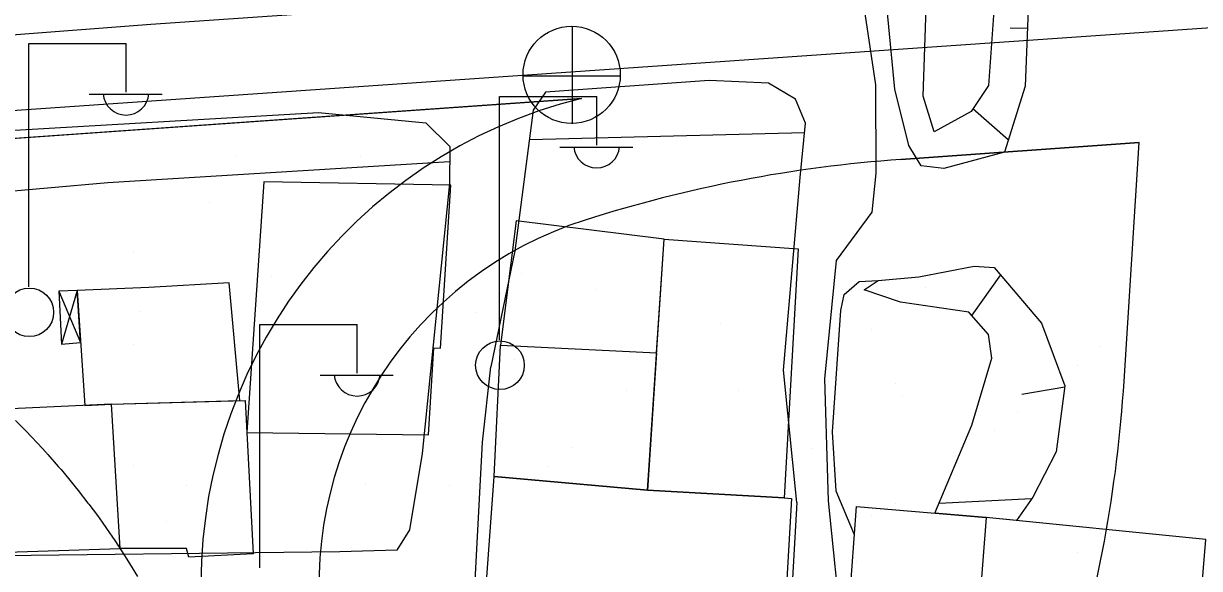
# Model space of a CAD drawing. Extents: x 417997 to 421451, y 4451742 to 4455216.
# Drawn here: x 420011.7 to 420096.3, y 4453677.7 to 4453716.9 of the extents above; entities that cross this region are included whole.
import ezdxf

# ---------------------------------------------------------------- set-up
doc = ezdxf.new("R2010")
doc.units = 0
for name, color, linetype in [('B_Imalat', 7, 'Continuous'), ('B_Mesken', 7, 'Continuous'), ('B_Sundurma', 7, 'Continuous'), ('Default', 7, 'Continuous'), ('KALDIRIM', 7, 'Continuous'), ('PL_AYA_PARK_DINLENME', 7, 'Continuous'), ('S_Elektrik_Diregi', 7, 'Continuous'), ('S_Rogar_Kapagi', 7, 'Continuous'), ('Sev_Sevalti', 7, 'Continuous'), ('Sev_Sevustu', 7, 'Continuous'), ('Sev_Tarama', 7, 'Continuous'), ('Sinir_Ist_Duvari', 7, 'Continuous'), ('TR_PARKALANI', 7, 'Continuous'), ('Yol_Kaldirim_kenari_bordurtasi', 7, 'Continuous'), ('Yol_Sose', 7, 'Continuous')]:
    doc.layers.add(name, color=color, linetype=linetype)

# ---------------------------------------------------------------- blocks, each defined once
blk = doc.blocks.new('POINT_DISPLAY')
at = {"layer": 'Default'}
blk.add_line((0, 0), (0, 0), dxfattribs=at)

msp = doc.modelspace()

# ---------------------------------------------------------------- linework, layer by layer
at = {"layer": 'B_Imalat'}
for points in [[(420057.776, 4453701.36), (420047.117, 4453702.662), (420045.987, 4453693.732), (420057.23, 4453693.174)], [(420056.572, 4453683.3), (420057.776, 4453701.36), (420067.422, 4453700.659), (420066.407, 4453682.74)], [(420056.572, 4453683.3), (420045.54, 4453684.285), (420045.987, 4453693.732), (420057.23, 4453693.174)], [(420043.753, 4453657.34), (420044.249, 4453666.497), (420045.54, 4453684.285), (420056.572, 4453683.3), (420066.407, 4453682.74), (420066.948, 4453682.689), (420065.915, 4453664.812), (420064.83, 4453664.771), (420055.323, 4453665.485), (420054.766, 4453656.317)], [(420072.073, 4453672.833), (420070.945, 4453672.93), (420071.615, 4453682.118), (420080.958, 4453681.325), (420080.25, 4453672.365), (420080.814, 4453672.308), (420080.755, 4453672.032)], [(420080.958, 4453681.325), (420080.25, 4453672.365), (420096.034, 4453670.749), (420096.759, 4453679.757)]]:
    msp.add_lwpolyline(points, close=True, dxfattribs=at)
at = {"layer": 'B_Mesken'}
for points in [[(420028.948, 4453705.466), (420027.72, 4453687.45), (420040.814, 4453687.281), (420041.181, 4453693.538), (420041.671, 4453693.521), (420042.418, 4453705.244)], [(420027.228, 4453689.744), (420026.462, 4453698.221), (420020.679, 4453697.876), (420015.51, 4453697.659), (420016.08, 4453689.39), (420017.994, 4453689.475)], [(420017.994, 4453689.475), (420007.112, 4453688.992), (420007.478, 4453678.752), (420018.621, 4453679.094)], [(420017.994, 4453689.475), (420027.599, 4453689.755), (420028.176, 4453678.717), (420023.558, 4453678.47), (420023.384, 4453679.093), (420018.621, 4453679.094)]]:
    msp.add_lwpolyline(points, close=True, dxfattribs=at)
at = {"layer": 'B_Sundurma'}
for p, q in [((420014.194, 4453697.603), (420015.768, 4453693.927)), ((420015.51, 4453697.659), (420014.387, 4453693.808))]:
    msp.add_line(p, q, dxfattribs=at)
msp.add_lwpolyline([(420015.51, 4453697.659), (420014.194, 4453697.603), (420014.387, 4453693.808), (420015.768, 4453693.927)], close=True, dxfattribs=at)
at = {"layer": 'KALDIRIM'}
for p, q in [((419961.308, 4453707.176), (420174.532, 4453721.914)), ((419961.308, 4453707.176), (420174.532, 4453721.914)), ((419975.645, 4453706.101), (420051.821, 4453711.476)), ((419975.645, 4453706.101), (420051.821, 4453711.476)), ((420074.823, 4453707.085), (420091.963, 4453708.294)), ((420074.823, 4453707.085), (420091.963, 4453708.294)), ((420090.883, 4453691.145), (420091.963, 4453708.294)), ((420090.883, 4453691.145), (420091.963, 4453708.294))]:
    msp.add_line(p, q, dxfattribs=at)
msp.add_lwpolyline([(420011.086, 4453688.304), (420011.873, 4453687.509), (420012.208, 4453687.161), (420012.652, 4453686.691), (420013.298, 4453685.986), (420013.343, 4453685.936), (420013.414, 4453685.857), (420014.16, 4453685.008), (420014.354, 4453684.781), (420014.888, 4453684.144), (420015.375, 4453683.546), (420015.599, 4453683.266), (420016.293, 4453682.373), (420016.361, 4453682.283), (420016.968, 4453681.467), (420017.311, 4453680.992), (420017.625, 4453680.548), (420018.224, 4453679.675), (420018.264, 4453679.616), (420018.884, 4453678.671), (420019.099, 4453678.333), (420019.484, 4453677.714), (420019.866, 4453677.084)], dxfattribs=at)
msp.add_lwpolyline([(420011.086, 4453688.304), (420011.873, 4453687.509), (420012.208, 4453687.161), (420012.652, 4453686.691), (420013.298, 4453685.986), (420013.343, 4453685.936), (420013.414, 4453685.857), (420014.16, 4453685.008), (420014.354, 4453684.781), (420014.888, 4453684.144), (420015.375, 4453683.546), (420015.599, 4453683.266), (420016.293, 4453682.373), (420016.361, 4453682.283), (420016.968, 4453681.467), (420017.311, 4453680.992), (420017.625, 4453680.548), (420018.224, 4453679.675), (420018.264, 4453679.616), (420018.884, 4453678.671), (420019.099, 4453678.333), (420019.484, 4453677.714), (420019.866, 4453677.084)], dxfattribs=at)
for centre, radius, start, end in [((420060.427, 4453676.52), 36, 103.8315, 339.65895), ((420060.427, 4453676.52), 36, 103.8315, 339.65895), ((420081.687, 4453609.827), 97.5, 94.03653, 107.68008), ((420081.687, 4453609.827), 97.5, 94.03653, 107.68008), ((420060.427, 4453676.52), 27.5, 107.68008, 342.75077), ((420060.427, 4453676.52), 27.5, 107.68008, 342.75077), ((419993.576, 4453697.277), 97.5, 342.75077, 356.39423), ((419993.576, 4453697.277), 97.5, 342.75077, 356.39423)]:
    msp.add_arc(centre, radius, start, end, dxfattribs=at)
at = {"layer": 'PL_AYA_PARK_DINLENME'}
for points in [[(420051.821, 4453711.476), (419975.645, 4453706.101)], [(420051.821, 4453711.476), (419975.645, 4453706.101)], [(420090.883, 4453691.145), (420091.963, 4453708.294), (420074.823, 4453707.085)], [(420090.883, 4453691.145), (420091.963, 4453708.294), (420074.823, 4453707.085)], [(420011.078, 4453688.312), (420011.873, 4453687.509), (420012.208, 4453687.161), (420012.652, 4453686.691), (420013.298, 4453685.986), (420013.343, 4453685.936), (420013.414, 4453685.857), (420014.16, 4453685.008), (420014.354, 4453684.781), (420014.888, 4453684.144), (420015.375, 4453683.546), (420015.599, 4453683.266), (420016.293, 4453682.373), (420016.361, 4453682.283), (420016.968, 4453681.467), (420017.311, 4453680.992), (420017.625, 4453680.548), (420018.224, 4453679.675), (420018.264, 4453679.616), (420018.884, 4453678.671), (420019.099, 4453678.333), (420019.484, 4453677.714), (420019.866, 4453677.084)], [(420011.078, 4453688.312), (420011.873, 4453687.509), (420012.208, 4453687.161), (420012.652, 4453686.691), (420013.298, 4453685.986), (420013.343, 4453685.936), (420013.414, 4453685.857), (420014.16, 4453685.008), (420014.354, 4453684.781), (420014.888, 4453684.144), (420015.375, 4453683.546), (420015.599, 4453683.266), (420016.293, 4453682.373), (420016.361, 4453682.283), (420016.968, 4453681.467), (420017.311, 4453680.992), (420017.625, 4453680.548), (420018.224, 4453679.675), (420018.264, 4453679.616), (420018.884, 4453678.671), (420019.099, 4453678.333), (420019.484, 4453677.714), (420019.866, 4453677.084)]]:
    msp.add_lwpolyline(points, dxfattribs=at)
for centre, radius, start, end in [((420060.427, 4453676.52), 36, 103.8315, 339.65895), ((420060.427, 4453676.52), 36, 103.8315, 339.65895), ((420081.687, 4453609.827), 97.5, 94.03653, 107.68008), ((420081.687, 4453609.827), 97.5, 94.03653, 107.68008), ((420060.427, 4453676.52), 27.5, 107.68008, 342.75077), ((420060.427, 4453676.52), 27.5, 107.68008, 342.75077), ((419993.576, 4453697.277), 97.5, 342.75077, 356.39423), ((419993.576, 4453697.277), 97.5, 342.75077, 356.39423)]:
    msp.add_arc(centre, radius, start, end, dxfattribs=at)
at = {"layer": 'S_Elektrik_Diregi'}
for p, q in [((420012.033, 4453697.925), (420012.033, 4453715.425)), ((420012.033, 4453715.425), (420019.034, 4453715.425)), ((420019.034, 4453711.925), (420019.034, 4453715.425)), ((420016.374, 4453711.785), (420021.624, 4453711.785)), ((420045.917, 4453694.12), (420045.917, 4453711.62)), ((420045.917, 4453711.62), (420052.917, 4453711.62)), ((420052.917, 4453708.12), (420052.917, 4453711.62)), ((420050.257, 4453707.98), (420055.507, 4453707.98)), ((420028.671, 4453677.712), (420028.671, 4453695.212)), ((420028.671, 4453695.212), (420035.671, 4453695.212)), ((420035.671, 4453691.712), (420035.671, 4453695.212)), ((420033.011, 4453691.572), (420038.261, 4453691.572))]:
    msp.add_line(p, q, dxfattribs=at)
for centre in [(420012.069, 4453696.09), (420045.953, 4453692.285)]:
    msp.add_circle(centre, 1.75, dxfattribs=at)
for centre in [(420019.034, 4453711.938), (420052.918, 4453708.133), (420035.671, 4453691.725)]:
    msp.add_arc(centre, 1.658, 184.83843, 355.14641, dxfattribs=at)
at = {"layer": 'S_Rogar_Kapagi'}
for p, q in [((420051.169, 4453709.642), (420051.169, 4453716.642)), ((420047.598, 4453713.107), (420054.599, 4453713.107))]:
    msp.add_line(p, q, dxfattribs=at)
msp.add_circle((420051.115, 4453713.17), 3.5, dxfattribs=at)
at = {"layer": 'Sev_Sevalti'}
for points in [[(420077.204, 4453709.076), (420076.415, 4453711.647), (420076.692, 4453719.403), (420076.255, 4453722.503), (420075.484, 4453727.917), (420074.985, 4453730.465), (420075.222, 4453731.649), (420077.344, 4453733.307)], [(420081.908, 4453722.914), (420081.506, 4453717.763), (420081.121, 4453712.397), (420079.865, 4453710.531), (420077.204, 4453709.076)], [(420083.136, 4453681.109), (420080.958, 4453681.325), (420077.27, 4453681.638), (420079.932, 4453687.976), (420081.374, 4453692.791), (420081.118, 4453694.496), (420079.719, 4453696.112), (420074.784, 4453696.83), (420072.166, 4453697.708), (420073.174, 4453698.391)]]:
    msp.add_lwpolyline(points, dxfattribs=at)
at = {"layer": 'Sev_Sevustu'}
for points in [[(420082.263, 4453707.599), (420077.914, 4453706.424), (420076.285, 4453706.632), (420075.398, 4453708.077), (420074.376, 4453712.144), (420073.767, 4453718.628), (420073.532, 4453719.099), (420072.4, 4453726.872), (420072.286, 4453731.783), (420073.303, 4453733.35), (420073.68, 4453733.931), (420079.65, 4453737.802), (420084.389, 4453740.184), (420084.765, 4453739.386), (420084.438, 4453735.06), (420084.403, 4453733.232), (420084.226, 4453724.016), (420083.769, 4453712.358), (420082.263, 4453707.599)], [(420073.174, 4453698.391), (420076.097, 4453698.635), (420080.081, 4453699.408), (420081.532, 4453699.325), (420084.942, 4453695.316), (420086.629, 4453690.8), (420085.99, 4453686.048), (420084.305, 4453682.789), (420083.136, 4453681.109)]]:
    msp.add_lwpolyline(points, dxfattribs=at)
at = {"layer": 'Sev_Tarama'}
for p, q in [((420083.931, 4453716.496), (420082.676, 4453716.531)), ((420082.549, 4453708.501), (420079.996, 4453710.725)), ((420081.983, 4453698.795), (420079.915, 4453695.886)), ((420086.615, 4453690.697), (420083.526, 4453690.178)), ((420084.22, 4453682.667), (420077.568, 4453682.346))]:
    msp.add_line(p, q, dxfattribs=at)
at = {"layer": 'Sinir_Ist_Duvari'}
msp.add_lwpolyline([(420071.468, 4453680.096), (420070.166, 4453683.239), (420069.884, 4453687.502), (420070.485, 4453696.214), (420070.742, 4453697.369), (420071.812, 4453698.319), (420073.174, 4453698.391)], dxfattribs=at)
at = {"layer": 'Yol_Kaldirim_kenari_bordurtasi'}
for points in [[(420067.876, 4453709.009), (420048.069, 4453708.507)], [(420042.329, 4453706.92), (420017.721, 4453705.413), (419995.988, 4453703.489)]]:
    msp.add_lwpolyline(points, dxfattribs=at)
at = {"layer": 'Yol_Sose'}
for points in [[(419932.281, 4453710.272), (419965.767, 4453712.604), (420020.828, 4453716.817), (420053.309, 4453719.069), (420061.514, 4453719.557), (420068.792, 4453719.601), (420071.32, 4453719.131), (420072.21, 4453717.593), (420072.977, 4453712.452), (420073.002, 4453706.091), (420072.733, 4453703.292), (420070.161, 4453699.818), (420069.312, 4453691.307)], [(420066.376, 4453691.934), (420067.56, 4453705.79), (420067.943, 4453709.688), (420067.233, 4453711.425), (420065.286, 4453712.56), (420061.023, 4453712.753), (420049.235, 4453711.92), (420048.349, 4453710.621), (420047.013, 4453700.521), (420045.305, 4453692.182)], [(420008.941, 4453709.069), (420032.9, 4453710.471), (420040.608, 4453709.727), (420042.339, 4453708.015), (420042.315, 4453705.359), (420040.363, 4453685.932), (420039.449, 4453680.447), (420038.537, 4453678.973), (420034.416, 4453678.872), (420006.109, 4453678.54), (419997.373, 4453678.51), (419997.151, 4453678.899), (419996.305, 4453696.199), (419995.936, 4453704.678), (419996.486, 4453707.519), (419997.897, 4453708.067)], [(420067.313, 4453682.42), (420066.358, 4453665.617), (420065.116, 4453648.29), (420062.5, 4453623.715), (420062.135, 4453623.459), (420061.921, 4453623.4), (420061.258, 4453623.333), (420050.408, 4453623.596), (420040.725, 4453624.245), (420040.5, 4453624.391), (420040.489, 4453624.943), (420041.684, 4453637.532), (420042.617, 4453651.623), (420043.789, 4453669.546), (420044.699, 4453686.744), (420045.305, 4453692.182)], [(420067.313, 4453682.42), (420066.376, 4453691.934)], [(420069.312, 4453691.307), (420069.586, 4453682.524), (420070.557, 4453672.891), (420069.402, 4453655.123), (420068.167, 4453636.343), (420067.406, 4453623.196), (420067.755, 4453622.645), (420090.358, 4453620.45), (420094.085, 4453620.379), (420096.286, 4453619.292), (420096.806, 4453617.631), (420098.367, 4453614.066), (420100.161, 4453613.415), (420101.647, 4453614.323), (420102.995, 4453616.373), (420104.131, 4453628.197), (420105.764, 4453646.897), (420108.638, 4453662.893), (420109.594, 4453676.476)]]:
    msp.add_lwpolyline(points, dxfattribs=at)

# ---------------------------------------------------------------- block references
at = {"layer": 'TR_PARKALANI', "xscale": 0.1, "yscale": 0.10000000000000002}
for p in [(420026.927, 4453707.267), (420026.927, 4453707.267), (420035.911, 4453707.267), (420035.911, 4453707.267), (420017.471, 4453705.14), (420017.471, 4453705.14), (420020.071, 4453705.14), (420020.071, 4453705.14), (420011.797, 4453704.43), (420011.797, 4453704.43), (420025.036, 4453703.957), (420025.036, 4453703.957), (420019.599, 4453700.411), (420019.599, 4453700.411), (420029.482, 4453698.7), (420029.482, 4453698.7), (420047.475, 4453698.903), (420047.475, 4453698.903), (420052.855, 4453697.709), (420052.855, 4453697.709), (420076.579, 4453697.9), (420076.579, 4453697.9), (420045.963, 4453697.44), (420045.963, 4453697.44), (420020.071, 4453696.156), (420020.071, 4453696.156), (420044.254, 4453696.096), (420044.254, 4453696.096), (420014.634, 4453695.447), (420014.634, 4453695.447), (420061.807, 4453695.295), (420061.807, 4453695.295), (420072.723, 4453694.866), (420072.723, 4453694.866), (420019.599, 4453693.792), (420019.599, 4453693.792), (420089.204, 4453693.606), (420089.204, 4453693.606), (420047.035, 4453692.69), (420047.035, 4453692.69), (420087.495, 4453692.262), (420087.495, 4453692.262), (420074.431, 4453691.001), (420074.431, 4453691.001), (420055.06, 4453690.482), (420055.06, 4453690.482), (420063.097, 4453690.482), (420063.097, 4453690.482), (420066.759, 4453690.18), (420066.759, 4453690.18), (420013.452, 4453689.537), (420013.452, 4453689.537), (420019.599, 4453689.537), (420019.599, 4453689.537), (420023.381, 4453689.773), (420023.381, 4453689.773), (420074.918, 4453690.009), (420074.918, 4453690.009), (420083.239, 4453688.92), (420083.239, 4453688.92), (420081.531, 4453687.575), (420081.531, 4453687.575), (420051.075, 4453686.364), (420051.075, 4453686.364), (420068.467, 4453686.315), (420068.467, 4453686.315), (420019.599, 4453685.045), (420019.599, 4453685.045), (420049.367, 4453685.019), (420049.367, 4453685.019), (420023.381, 4453683.626), (420023.381, 4453683.626), (420036.303, 4453683.759), (420036.303, 4453683.759), (420042.294, 4453683.626), (420042.294, 4453683.626), (420053.695, 4453683.711), (420053.695, 4453683.711), (420055.06, 4453683.626), (420055.06, 4453683.626), (420074.419, 4453682.35), (420074.419, 4453682.35), (420021.963, 4453681.026), (420021.963, 4453681.026), (420072.723, 4453681.447), (420072.723, 4453681.447), (420089.204, 4453680.187), (420089.204, 4453680.187), (420089.9, 4453679.94), (420089.9, 4453679.94), (420087.495, 4453678.842), (420087.495, 4453678.842), (420071.608, 4453678.189), (420071.608, 4453678.189)]:
    msp.add_blockref('POINT_DISPLAY', p, dxfattribs=at)

doc.saveas('drawing.dxf')
